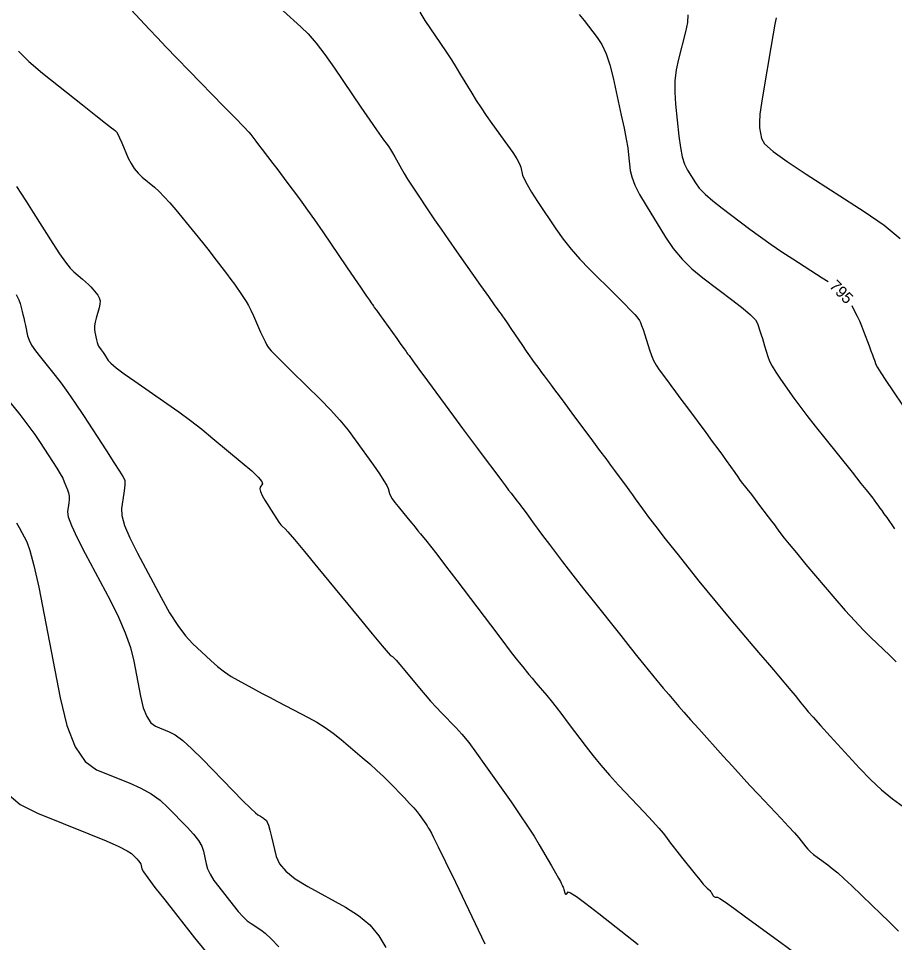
# Model space of a CAD drawing. Extents: x 2082232 to 2083549, y 592624 to 593832.
# Drawn here: x 2083159.4 to 2083213.4, y 592830.6 to 592887.5 of the extents above; entities that cross this region are included whole.
import ezdxf

# ---------------------------------------------------------------- set-up
doc = ezdxf.new("R2010")
doc.units = 0
doc.layers.add('DT_X_Contour_Major', color=7, linetype='Continuous')
doc.layers.add('DT_X_Contour_Minor', color=7, linetype='Continuous')

msp = doc.modelspace()

# ---------------------------------------------------------------- linework, layer by layer
at = {"layer": 'DT_X_Contour_Major'}
for points in [[(2083200.66, 592887.729), (2083200.642, 592887.259), (2083200.526, 592886.679), (2083200.084, 592884.988), (2083199.948, 592884.341), (2083199.874, 592883.665), (2083199.861, 592882.963), (2083199.909, 592882.233), (2083200.118, 592880.25), (2083200.21, 592879.562), (2083200.328, 592878.986), (2083200.472, 592878.521), (2083200.643, 592878.167), (2083201.134, 592877.373), (2083201.376, 592877.051), (2083201.731, 592876.684), (2083202.201, 592876.271), (2083202.785, 592875.811), (2083204.496, 592874.524), (2083205.142, 592874.048), (2083205.798, 592873.583), (2083206.464, 592873.131), (2083207.14, 592872.69), (2083208.955, 592871.532), (2083209.318, 592871.288)], [(2083159.426, 592885.48), (2083160.059, 592884.85), (2083160.899, 592884.139), (2083163.374, 592882.177), (2083164.19, 592881.53), (2083164.784, 592881.06), (2083165.155, 592880.769), (2083165.303, 592880.654), (2083165.402, 592880.587), (2083165.453, 592880.521), (2083165.534, 592880.373), (2083165.643, 592880.145), (2083165.781, 592879.835), (2083166.187, 592878.9), (2083166.356, 592878.564), (2083166.555, 592878.257), (2083166.787, 592877.979), (2083167.05, 592877.73), (2083167.794, 592877.105), (2083168.085, 592876.843), (2083168.402, 592876.524), (2083168.743, 592876.149), (2083169.11, 592875.717), (2083170.122, 592874.49), (2083170.49, 592874.039), (2083170.836, 592873.608), (2083171.16, 592873.196), (2083171.462, 592872.803), (2083172.236, 592871.782), (2083172.503, 592871.426), (2083172.727, 592871.126), (2083172.905, 592870.88), (2083173.039, 592870.69), (2083173.336, 592870.257), (2083173.454, 592870.067), (2083173.586, 592869.825), (2083173.733, 592869.53), (2083173.894, 592869.183), (2083174.341, 592868.184), (2083174.493, 592867.849), (2083174.613, 592867.594), (2083174.702, 592867.417), (2083174.759, 592867.32), (2083174.871, 592867.167), (2083174.989, 592867.036), (2083175.262, 592866.757), (2083175.689, 592866.33), (2083176.27, 592865.756), (2083178.024, 592864.029), (2083178.652, 592863.388), (2083179.219, 592862.761), (2083179.727, 592862.148), (2083180.175, 592861.55), (2083181.288, 592859.972), (2083181.658, 592859.44), (2083181.932, 592859.025), (2083182.111, 592858.729), (2083182.194, 592858.55), (2083182.289, 592858.231), (2083182.349, 592858.091), (2083182.458, 592857.91), (2083182.616, 592857.689), (2083182.823, 592857.426), (2083183.44, 592856.672), (2083183.661, 592856.402), (2083183.86, 592856.158), (2083184.038, 592855.941), (2083184.195, 592855.75), (2083184.584, 592855.276), (2083184.809, 592854.992), (2083185.192, 592854.496), (2083185.733, 592853.789), (2083186.431, 592852.869), (2083188.504, 592850.134), (2083189.199, 592849.22), (2083189.727, 592848.527), (2083190.089, 592848.058), (2083190.285, 592847.81), (2083190.585, 592847.446), (2083190.715, 592847.289), (2083190.879, 592847.092), (2083191.076, 592846.856), (2083191.308, 592846.579), (2083191.971, 592845.788), (2083192.24, 592845.459), (2083192.55, 592845.067), (2083192.902, 592844.612), (2083193.294, 592844.094), (2083194.395, 592842.627), (2083194.83, 592842.067), (2083195.309, 592841.488), (2083195.832, 592840.89), (2083196.398, 592840.273), (2083197.969, 592838.601), (2083198.493, 592838.039), (2083198.89, 592837.606), (2083199.158, 592837.303), (2083199.299, 592837.13), (2083199.502, 592836.84), (2083199.608, 592836.696), (2083199.774, 592836.48), (2083199.999, 592836.192), (2083200.285, 592835.833), (2083201.125, 592834.778), (2083201.407, 592834.427), (2083201.622, 592834.166), (2083201.771, 592833.993), (2083201.854, 592833.91), (2083201.985, 592833.807), (2083202.032, 592833.766), (2083202.072, 592833.723), (2083202.106, 592833.676), (2083202.134, 592833.627), (2083202.2, 592833.49), (2083202.228, 592833.444), (2083202.263, 592833.41), (2083202.306, 592833.386), (2083202.355, 592833.374), (2083202.495, 592833.355), (2083202.643, 592833.275), (2083202.982, 592833.049), (2083203.51, 592832.677), (2083204.23, 592832.158), (2083206.401, 592830.58), (2083207.183, 592829.997)], [(2083210.768, 592869.812), (2083210.971, 592869.431), (2083211.109, 592869.157), (2083211.244, 592868.867), (2083211.375, 592868.558), (2083211.502, 592868.232), (2083211.836, 592867.338), (2083211.951, 592867.032), (2083212.044, 592866.784), (2083212.114, 592866.593), (2083212.163, 592866.461), (2083212.264, 592866.187), (2083212.357, 592866.008), (2083212.56, 592865.677), (2083212.874, 592865.194), (2083213.297, 592864.56), (2083214.574, 592862.666)], [(2083158.697, 592839.768), (2083159.516, 592839.079), (2083160.582, 592838.532), (2083163.757, 592837.262), (2083164.813, 592836.829), (2083165.603, 592836.485), (2083166.126, 592836.229), (2083166.381, 592836.06), (2083166.705, 592835.728), (2083166.814, 592835.608), (2083166.896, 592835.501), (2083166.952, 592835.404), (2083166.981, 592835.319), (2083167.024, 592835.107), (2083167.124, 592834.928), (2083167.392, 592834.549), (2083167.829, 592833.97), (2083168.434, 592833.193), (2083170.271, 592830.852), (2083170.932, 592830.048)]]:
    msp.add_lwpolyline(points, dxfattribs=at)
at = {"layer": 'DT_X_Contour_Minor'}
for points in [[(2083166.35, 592888.06), (2083167.485, 592886.83), (2083167.957, 592886.324), (2083168.523, 592885.73), (2083169.181, 592885.048), (2083169.932, 592884.276), (2083172.06, 592882.102), (2083172.764, 592881.381), (2083173.279, 592880.849), (2083173.606, 592880.506), (2083173.744, 592880.353), (2083173.861, 592880.196), (2083173.929, 592880.104), (2083174.048, 592879.946), (2083174.218, 592879.723), (2083174.437, 592879.434), (2083175.088, 592878.574), (2083175.33, 592878.255), (2083175.567, 592877.943), (2083175.799, 592877.637), (2083176.026, 592877.338), (2083176.623, 592876.548), (2083176.889, 592876.189), (2083177.235, 592875.702), (2083177.664, 592875.088), (2083178.173, 592874.348), (2083179.642, 592872.203), (2083180.132, 592871.487), (2083180.501, 592870.948), (2083180.748, 592870.585), (2083180.874, 592870.399), (2083181.048, 592870.139), (2083181.108, 592870.049), (2083181.158, 592869.975), (2083181.197, 592869.918), (2083181.226, 592869.876), (2083181.29, 592869.786), (2083181.348, 592869.704), (2083181.475, 592869.528), (2083181.67, 592869.256), (2083181.934, 592868.89), (2083182.729, 592867.786), (2083182.992, 592867.421), (2083183.184, 592867.153), (2083183.306, 592866.984), (2083183.356, 592866.912), (2083183.398, 592866.851), (2083183.486, 592866.73), (2083183.72, 592866.411), (2083184.101, 592865.893), (2083184.627, 592865.179), (2083186.225, 592863.009), (2083186.789, 592862.244), (2083187.281, 592861.579), (2083187.702, 592861.012), (2083188.052, 592860.543), (2083188.889, 592859.425), (2083189.18, 592859.037), (2083189.426, 592858.711), (2083189.626, 592858.447), (2083189.781, 592858.246), (2083190.134, 592857.79), (2083190.271, 592857.612), (2083190.418, 592857.417), (2083190.573, 592857.206), (2083190.738, 592856.98), (2083191.19, 592856.354), (2083191.377, 592856.099), (2083191.596, 592855.803), (2083191.849, 592855.466), (2083192.135, 592855.087), (2083192.943, 592854.023), (2083193.288, 592853.573), (2083193.717, 592853.023), (2083194.231, 592852.372), (2083194.828, 592851.619), (2083196.534, 592849.479), (2083197.12, 592848.745), (2083197.596, 592848.15), (2083197.963, 592847.694), (2083198.222, 592847.377), (2083198.765, 592846.714), (2083198.963, 592846.474), (2083199.15, 592846.249), (2083199.325, 592846.041), (2083199.488, 592845.848), (2083199.908, 592845.354), (2083200.116, 592845.113), (2083200.426, 592844.762), (2083200.838, 592844.299), (2083201.351, 592843.726), (2083202.855, 592842.048), (2083203.414, 592841.429), (2083203.962, 592840.83), (2083204.499, 592840.249), (2083205.025, 592839.689), (2083206.413, 592838.219), (2083206.882, 592837.72), (2083207.246, 592837.323), (2083207.507, 592837.029), (2083207.663, 592836.838), (2083207.942, 592836.465), (2083208.064, 592836.32), (2083208.221, 592836.166), (2083208.414, 592836.002), (2083208.642, 592835.828), (2083209.297, 592835.352), (2083209.573, 592835.138), (2083209.907, 592834.854), (2083210.3, 592834.499), (2083210.752, 592834.074), (2083212.035, 592832.846), (2083212.536, 592832.364), (2083213.076, 592831.838), (2083213.654, 592831.269)], [(2083175.722, 592887.968), (2083176.827, 592886.985), (2083177.267, 592886.55), (2083177.757, 592885.982), (2083178.296, 592885.281), (2083178.886, 592884.448), (2083180.526, 592882.047), (2083181.074, 592881.246), (2083181.49, 592880.642), (2083181.773, 592880.236), (2083181.924, 592880.027), (2083182.148, 592879.734), (2083182.241, 592879.604), (2083182.349, 592879.433), (2083182.474, 592879.222), (2083182.616, 592878.971), (2083183.015, 592878.247), (2083183.183, 592877.952), (2083183.39, 592877.613), (2083183.636, 592877.227), (2083183.92, 592876.796), (2083184.729, 592875.585), (2083185.063, 592875.091), (2083185.458, 592874.516), (2083185.915, 592873.862), (2083186.434, 592873.126), (2083187.9, 592871.058), (2083188.385, 592870.374), (2083188.742, 592869.87), (2083188.97, 592869.549), (2083189.07, 592869.409), (2083189.165, 592869.277), (2083189.229, 592869.185), (2083189.351, 592869.008), (2083189.53, 592868.746), (2083189.766, 592868.399), (2083190.471, 592867.361), (2083190.712, 592867.008), (2083190.904, 592866.728), (2083191.048, 592866.522), (2083191.144, 592866.388), (2083191.335, 592866.129), (2083191.418, 592866.017), (2083191.524, 592865.873), (2083191.655, 592865.699), (2083191.808, 592865.493), (2083192.249, 592864.905), (2083192.453, 592864.631), (2083192.735, 592864.254), (2083193.093, 592863.771), (2083193.529, 592863.184), (2083194.795, 592861.479), (2083195.235, 592860.885), (2083195.608, 592860.384), (2083195.912, 592859.973), (2083196.148, 592859.654), (2083196.687, 592858.926), (2083196.884, 592858.659), (2083197.073, 592858.401), (2083197.254, 592858.154), (2083197.425, 592857.917), (2083197.871, 592857.299), (2083198.034, 592857.074), (2083198.189, 592856.863), (2083198.336, 592856.666), (2083198.474, 592856.484), (2083198.833, 592856.016), (2083199.011, 592855.787), (2083199.276, 592855.45), (2083199.628, 592855.006), (2083200.067, 592854.455), (2083201.354, 592852.841), (2083201.839, 592852.238), (2083202.33, 592851.637), (2083202.827, 592851.038), (2083203.329, 592850.443), (2083204.676, 592848.858), (2083205.154, 592848.295), (2083205.577, 592847.797), (2083205.945, 592847.362), (2083206.259, 592846.992), (2083207.023, 592846.089), (2083207.283, 592845.78), (2083207.49, 592845.532), (2083207.643, 592845.345), (2083207.744, 592845.218), (2083207.941, 592844.96), (2083208.09, 592844.783), (2083208.39, 592844.445), (2083208.84, 592843.946), (2083209.441, 592843.285), (2083211.244, 592841.31), (2083211.921, 592840.606), (2083212.597, 592839.977), (2083213.274, 592839.421), (2083213.952, 592838.94)], [(2083184.145, 592887.891), (2083184.469, 592887.379), (2083185.429, 592885.959), (2083185.777, 592885.44), (2083186.099, 592884.947), (2083186.396, 592884.479), (2083186.668, 592884.038), (2083187.358, 592882.897), (2083187.63, 592882.459), (2083187.927, 592882.004), (2083188.25, 592881.529), (2083188.599, 592881.037), (2083189.564, 592879.699), (2083189.886, 592879.237), (2083190.128, 592878.856), (2083190.29, 592878.556), (2083190.372, 592878.336), (2083190.484, 592877.856), (2083190.573, 592877.62), (2083190.758, 592877.27), (2083191.038, 592876.806), (2083191.413, 592876.229), (2083192.54, 592874.539), (2083192.986, 592873.909), (2083193.477, 592873.288), (2083194.014, 592872.676), (2083194.596, 592872.073), (2083196.21, 592870.475), (2083196.746, 592869.941), (2083197.146, 592869.535), (2083197.408, 592869.259), (2083197.533, 592869.111), (2083197.684, 592868.89), (2083197.747, 592868.773), (2083197.823, 592868.589), (2083197.911, 592868.338), (2083198.013, 592868.02), (2083198.303, 592867.081), (2083198.421, 592866.741), (2083198.56, 592866.425), (2083198.72, 592866.133), (2083198.9, 592865.865), (2083199.407, 592865.181), (2083199.627, 592864.885), (2083199.905, 592864.509), (2083200.243, 592864.054), (2083200.639, 592863.519), (2083201.773, 592861.985), (2083202.171, 592861.447), (2083202.512, 592860.982), (2083202.796, 592860.59), (2083203.024, 592860.272), (2083203.557, 592859.522), (2083203.744, 592859.261), (2083203.904, 592859.041), (2083204.038, 592858.862), (2083204.146, 592858.724), (2083204.397, 592858.411), (2083204.507, 592858.271), (2083204.65, 592858.087), (2083204.825, 592857.859), (2083205.032, 592857.586), (2083205.626, 592856.798), (2083205.832, 592856.526), (2083206.002, 592856.298), (2083206.136, 592856.116), (2083206.236, 592855.979), (2083206.453, 592855.675), (2083206.608, 592855.476), (2083206.909, 592855.11), (2083207.357, 592854.575), (2083207.951, 592853.871), (2083209.731, 592851.771), (2083210.37, 592851.03), (2083210.951, 592850.383), (2083211.474, 592849.831), (2083211.939, 592849.372), (2083213.102, 592848.275), (2083213.51, 592847.869)], [(2083193.979, 592887.756), (2083194.275, 592887.374), (2083195.079, 592886.34), (2083195.367, 592885.893), (2083195.627, 592885.328), (2083195.858, 592884.644), (2083196.061, 592883.842), (2083196.566, 592881.545), (2083196.737, 592880.746), (2083196.869, 592880.073), (2083196.964, 592879.525), (2083197.021, 592879.103), (2083197.122, 592878.144), (2083197.211, 592877.738), (2083197.403, 592877.241), (2083197.698, 592876.652), (2083198.096, 592875.971), (2083199.293, 592874.033), (2083199.773, 592873.332), (2083200.315, 592872.68), (2083200.92, 592872.079), (2083201.588, 592871.528), (2083203.451, 592870.127), (2083204.07, 592869.643), (2083204.529, 592869.244), (2083204.83, 592868.93), (2083204.971, 592868.7), (2083205.135, 592868.201), (2083205.198, 592868.006), (2083205.264, 592867.796), (2083205.332, 592867.57), (2083205.403, 592867.33), (2083205.597, 592866.668), (2083205.699, 592866.396), (2083205.863, 592866.075), (2083206.087, 592865.705), (2083206.371, 592865.286), (2083207.211, 592864.104), (2083207.566, 592863.618), (2083207.999, 592863.046), (2083208.512, 592862.388), (2083209.103, 592861.644), (2083210.787, 592859.547), (2083211.34, 592858.857), (2083211.739, 592858.36), (2083211.983, 592858.055), (2083212.072, 592857.943), (2083212.103, 592857.902), (2083212.121, 592857.878), (2083212.153, 592857.834), (2083212.197, 592857.772), (2083212.255, 592857.691), (2083212.427, 592857.45), (2083212.507, 592857.339), (2083212.616, 592857.184), (2083212.755, 592856.987), (2083212.924, 592856.748), (2083213.415, 592856.052)], [(2083206.106, 592887.536), (2083206.039, 592887.16), (2083205.933, 592886.552), (2083205.787, 592885.711), (2083205.344, 592883.159), (2083205.204, 592882.291), (2083205.115, 592881.601), (2083205.078, 592881.089), (2083205.092, 592880.756), (2083205.199, 592880.104), (2083205.402, 592879.784), (2083205.93, 592879.31), (2083206.784, 592878.683), (2083207.964, 592877.903), (2083211.543, 592875.62), (2083212.769, 592874.774), (2083213.762, 592873.948)], [(2083159.306, 592877.141), (2083159.572, 592876.737), (2083159.913, 592876.209), (2083160.328, 592875.556), (2083161.533, 592873.649), (2083161.953, 592873.002), (2083162.31, 592872.493), (2083162.604, 592872.12), (2083162.835, 592871.884), (2083163.368, 592871.436), (2083163.557, 592871.272), (2083163.725, 592871.115), (2083163.872, 592870.964), (2083163.998, 592870.821), (2083164.306, 592870.447), (2083164.398, 592870.294), (2083164.444, 592870.115), (2083164.442, 592869.91), (2083164.393, 592869.679), (2083164.201, 592869.029), (2083164.143, 592868.794), (2083164.112, 592868.574), (2083164.109, 592868.371), (2083164.133, 592868.184), (2083164.234, 592867.708), (2083164.272, 592867.546), (2083164.309, 592867.418), (2083164.345, 592867.323), (2083164.382, 592867.262), (2083164.477, 592867.144), (2083164.519, 592867.089), (2083164.574, 592867.012), (2083164.641, 592866.913), (2083164.721, 592866.791), (2083164.95, 592866.439), (2083165.117, 592866.26), (2083165.448, 592865.985), (2083165.942, 592865.616), (2083166.598, 592865.151), (2083168.568, 592863.786), (2083169.298, 592863.267), (2083170.014, 592862.736), (2083170.715, 592862.191), (2083171.4, 592861.633), (2083173.208, 592860.127), (2083173.794, 592859.623), (2083174.198, 592859.24), (2083174.419, 592858.979), (2083174.457, 592858.839), (2083174.315, 592858.629), (2083174.293, 592858.52), (2083174.334, 592858.35), (2083174.439, 592858.12), (2083174.606, 592857.83), (2083175.135, 592856.975), (2083175.317, 592856.687), (2083175.467, 592856.465), (2083175.583, 592856.31), (2083175.667, 592856.22), (2083175.847, 592856.068), (2083176.024, 592855.875), (2083176.42, 592855.408), (2083177.035, 592854.669), (2083177.87, 592853.656), (2083180.387, 592850.592), (2083181.218, 592849.584), (2083181.822, 592848.858), (2083182.201, 592848.414), (2083182.354, 592848.252), (2083182.459, 592848.196), (2083182.537, 592848.126), (2083182.69, 592847.959), (2083182.919, 592847.694), (2083183.224, 592847.331), (2083184.138, 592846.233), (2083184.479, 592845.83), (2083184.818, 592845.445), (2083185.154, 592845.077), (2083185.487, 592844.727), (2083186.372, 592843.818), (2083186.735, 592843.415), (2083187.163, 592842.888), (2083187.654, 592842.238), (2083188.21, 592841.465), (2083189.776, 592839.237), (2083190.325, 592838.446), (2083190.798, 592837.741), (2083191.194, 592837.124), (2083191.513, 592836.593), (2083192.261, 592835.295), (2083192.51, 592834.863), (2083192.694, 592834.541), (2083192.814, 592834.328), (2083192.869, 592834.225), (2083192.931, 592834.096), (2083192.954, 592834.045), (2083192.977, 592833.985), (2083193, 592833.919), (2083193.024, 592833.846), (2083193.086, 592833.64), (2083193.111, 592833.578), (2083193.138, 592833.546), (2083193.169, 592833.544), (2083193.202, 592833.572), (2083193.296, 592833.688), (2083193.44, 592833.637), (2083193.802, 592833.397), (2083194.382, 592832.968), (2083195.18, 592832.351), (2083197.599, 592830.453)], [(2083159.266, 592870.501), (2083159.434, 592870.168), (2083159.522, 592869.935), (2083159.649, 592869.446), (2083159.697, 592869.255), (2083159.747, 592869.05), (2083159.796, 592868.831), (2083159.847, 592868.597), (2083159.983, 592867.954), (2083160.071, 592867.69), (2083160.231, 592867.381), (2083160.464, 592867.027), (2083160.77, 592866.628), (2083161.683, 592865.503), (2083162.049, 592865.032), (2083162.461, 592864.464), (2083162.92, 592863.797), (2083163.426, 592863.032), (2083164.837, 592860.862), (2083165.302, 592860.144), (2083165.639, 592859.619), (2083165.848, 592859.288), (2083165.929, 592859.148), (2083165.974, 592859.035), (2083165.982, 592858.953), (2083165.973, 592858.795), (2083165.945, 592858.56), (2083165.901, 592858.248), (2083165.758, 592857.312), (2083165.78, 592856.877), (2083165.951, 592856.273), (2083166.273, 592855.501), (2083166.745, 592854.56), (2083168.203, 592851.827), (2083168.734, 592850.881), (2083169.235, 592850.094), (2083169.704, 592849.464), (2083170.141, 592848.994), (2083171.268, 592847.949), (2083171.688, 592847.579), (2083172.105, 592847.252), (2083172.519, 592846.968), (2083172.93, 592846.728), (2083174.02, 592846.144), (2083174.443, 592845.918), (2083174.895, 592845.679), (2083175.375, 592845.428), (2083175.885, 592845.163), (2083177.281, 592844.441), (2083177.801, 592844.152), (2083178.311, 592843.828), (2083178.812, 592843.469), (2083179.303, 592843.075), (2083180.603, 592841.976), (2083181.072, 592841.57), (2083181.508, 592841.178), (2083181.909, 592840.8), (2083182.275, 592840.434), (2083183.205, 592839.477), (2083183.524, 592839.144), (2083183.783, 592838.862), (2083183.982, 592838.63), (2083184.121, 592838.45), (2083184.412, 592838.036), (2083184.514, 592837.889), (2083184.601, 592837.758), (2083184.675, 592837.644), (2083184.734, 592837.545), (2083184.873, 592837.304), (2083185.004, 592837.047), (2083185.292, 592836.458), (2083185.738, 592835.536), (2083186.342, 592834.281), (2083188.161, 592830.491)], [(2083158.889, 592863.862), (2083159.492, 592863.108), (2083160.005, 592862.443), (2083160.427, 592861.868), (2083160.759, 592861.382), (2083161.523, 592860.208), (2083161.783, 592859.799), (2083161.989, 592859.454), (2083162.143, 592859.172), (2083162.243, 592858.954), (2083162.439, 592858.456), (2083162.499, 592858.267), (2083162.533, 592858.073), (2083162.541, 592857.874), (2083162.523, 592857.669), (2083162.439, 592857.116), (2083162.483, 592856.8), (2083162.679, 592856.266), (2083163.027, 592855.514), (2083163.527, 592854.543), (2083165.063, 592851.665), (2083165.586, 592850.62), (2083166.003, 592849.644), (2083166.315, 592848.737), (2083166.522, 592847.899), (2083166.932, 592845.756), (2083167.106, 592845.037), (2083167.32, 592844.488), (2083167.575, 592844.107), (2083167.871, 592843.896), (2083168.714, 592843.559), (2083169.078, 592843.358), (2083169.54, 592843.009), (2083170.098, 592842.511), (2083170.754, 592841.864), (2083172.631, 592839.942), (2083173.255, 592839.307), (2083173.718, 592838.844), (2083174.022, 592838.553), (2083174.165, 592838.434), (2083174.334, 592838.347), (2083174.396, 592838.313), (2083174.454, 592838.276), (2083174.51, 592838.237), (2083174.562, 592838.196), (2083174.697, 592838.082), (2083174.754, 592837.988), (2083174.826, 592837.791), (2083174.912, 592837.491), (2083175.011, 592837.089), (2083175.296, 592835.88), (2083175.498, 592835.424), (2083175.892, 592834.962), (2083176.476, 592834.494), (2083177.252, 592834.022), (2083179.574, 592832.753), (2083180.383, 592832.24), (2083181.067, 592831.652), (2083181.626, 592830.99), (2083182.061, 592830.254)], [(2083159.3, 592856.429), (2083159.453, 592856.131), (2083159.924, 592855.248), (2083160.124, 592854.719), (2083160.372, 592853.794), (2083160.668, 592852.473), (2083161.01, 592850.755), (2083161.987, 592845.648), (2083162.402, 592843.934), (2083162.914, 592842.624), (2083163.522, 592841.717), (2083164.227, 592841.214), (2083166.235, 592840.41), (2083166.95, 592840.09), (2083167.587, 592839.731), (2083168.147, 592839.334), (2083168.63, 592838.898), (2083169.814, 592837.685), (2083170.21, 592837.251), (2083170.509, 592836.858), (2083170.712, 592836.506), (2083170.819, 592836.195), (2083170.975, 592835.421), (2083171.068, 592835.114), (2083171.229, 592834.773), (2083171.459, 592834.399), (2083171.758, 592833.992), (2083172.646, 592832.861), (2083172.965, 592832.472), (2083173.257, 592832.155), (2083173.522, 592831.908), (2083173.76, 592831.733), (2083174.358, 592831.36), (2083174.63, 592831.149), (2083175, 592830.796), (2083175.466, 592830.3)]]:
    msp.add_lwpolyline(points, dxfattribs=at)

# ---------------------------------------------------------------- texts
at = {"layer": 'DT_X_Contour_Major'}
msp.add_text('795', height=0.7, rotation=314.498, dxfattribs=at).set_placement((2083209.342, 592870.972))

doc.saveas('drawing.dxf')
